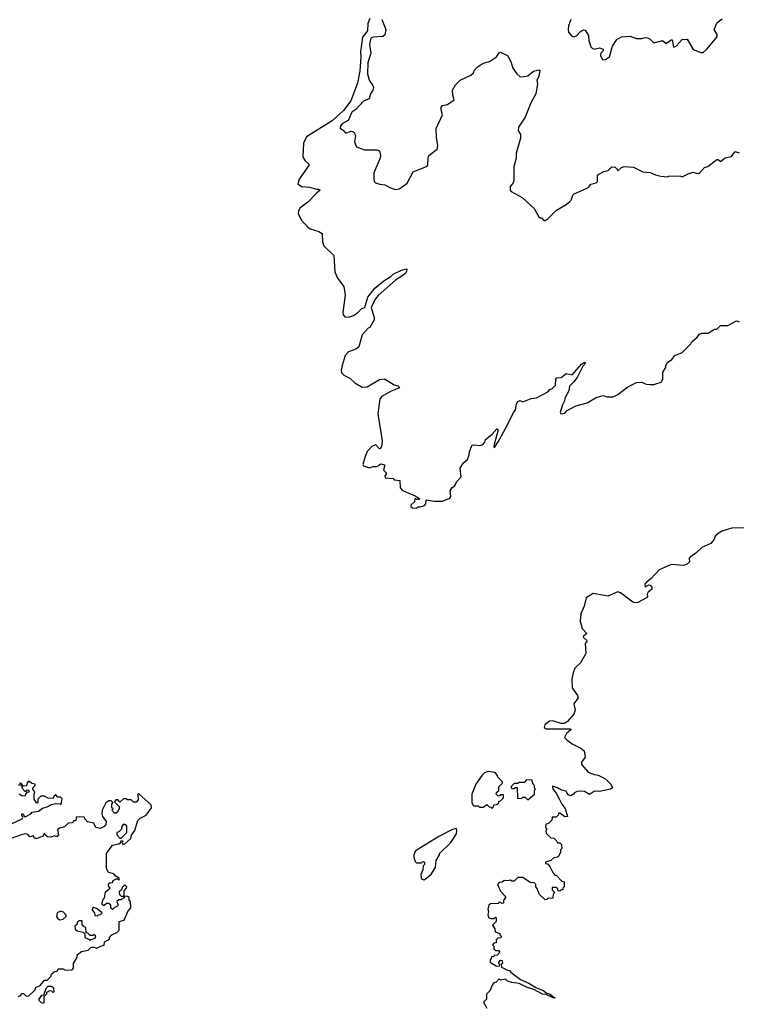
# Model space of a CAD drawing. Extents: x 2240384 to 2404287, y 351326 to 526670.
# Tile 293 of 309: x 2348324 to 2354139, y 475004 to 482975. Entities that reach past the tile are written whole.
import ezdxf

# ---------------------------------------------------------------- set-up
doc = ezdxf.new("R2010")
doc.units = 0

msp = doc.modelspace()

# ---------------------------------------------------------------- linework, layer by layer
at = {"layer": '0CON20XD'}
for points in [[(2351155.9, 482985), (2351140.6, 482945), (2351137.1, 482885), (2351096.5, 482833.5), (2351080.7, 482715), (2351084, 482675), (2351076.9, 482556.9), (2351058.1, 482461.9), (2351002.3, 482317.7), (2350945, 482239.1), (2350852.5, 482155), (2350645, 482025.6), (2350619.2, 481975), (2350616.1, 481865), (2350632.9, 481832.9), (2350662.2, 481805), (2350662.5, 481795), (2350584.7, 481685), (2350574.6, 481645), (2350605, 481623.6), (2350668, 481618), (2350725, 481602), (2350745, 481603.3), (2350756, 481595), (2350725, 481571.2), (2350655, 481497.5), (2350590.3, 481449.7), (2350578.6, 481425), (2350578.1, 481405), (2350602.5, 481355), (2350654.5, 481294.5), (2350675, 481280.8), (2350745, 481260), (2350772.5, 481245), (2350774, 481175), (2350786.2, 481145), (2350866.7, 481065), (2350874.2, 480934.2), (2350895, 480883.3), (2350946.2, 480815), (2350957.1, 480745), (2350938.8, 480605), (2350940, 480585), (2350955, 480570), (2350985, 480566.7), (2351025, 480578.8), (2351055, 480598.8), (2351093.2, 480636.8), (2351117.5, 480645), (2351140.7, 480729.3), (2351198.8, 480801.2), (2351269.1, 480860.9), (2351327.5, 480895), (2351345.5, 480914.5), (2351414.1, 480945.9), (2351457.3, 480957.3), (2351453.3, 480935), (2351441.9, 480918.1), (2351365, 480866.7), (2351225, 480742), (2351203.1, 480715), (2351179.7, 480670.3), (2351168.8, 480645), (2351192.5, 480565), (2351192.5, 480545), (2351156.4, 480483.6), (2351143.6, 480476.4), (2351096.4, 480423.6), (2351067.5, 480325), (2351043.9, 480306.1), (2350984.5, 480285.5), (2350957.1, 480255), (2350932.2, 480175), (2350924.4, 480135), (2350926.9, 480115), (2350946.5, 480096.5), (2350995, 480073.6), (2351035.7, 480035), (2351095, 480000), (2351136.4, 480003.6), (2351235, 480062.5), (2351275, 480067.5), (2351355, 480020), (2351385, 480010), (2351397.5, 479995), (2351325, 479964), (2351255, 479924.2), (2351238.6, 479905), (2351220.6, 479785), (2351257.1, 479565), (2351255, 479530), (2351246.7, 479505), (2351235, 479500), (2351205, 479532.5), (2351175, 479522.5), (2351135, 479480), (2351120.5, 479439.5)], [(2351253, 482975), (2351286.2, 482895), (2351278.7, 482851.3), (2351261.3, 482838.7), (2351185, 482833.5), (2351167.1, 482825), (2351161.2, 482815), (2351154.4, 482775), (2351164.8, 482704.8), (2351140.8, 482625), (2351137.3, 482537.3), (2351151.9, 482485), (2351181.4, 482441.4), (2351186.2, 482425), (2351182.3, 482405), (2351161.3, 482375), (2351152.2, 482335), (2351105.8, 482314.2), (2351043, 482247), (2351012.2, 482225), (2350981.7, 482158.3), (2350935, 482134), (2350920.8, 482115), (2350917, 482097), (2350945, 482077.5), (2350960, 482055), (2351005, 482071.2), (2351018.3, 482068.3), (2351032.5, 482055), (2351040, 482035), (2351033.3, 481985), (2351050, 481945), (2351115, 481921.2), (2351215, 481922), (2351234.1, 481914.1), (2351242.5, 481875), (2351240, 481855), (2351190.8, 481735), (2351189.3, 481689.3), (2351193.3, 481665), (2351203.3, 481655), (2351237.7, 481642.3), (2351278.8, 481638.8), (2351325, 481613.3), (2351365, 481600), (2351395, 481606.7), (2351419.1, 481620.9), (2351458.2, 481651.8), (2351506.9, 481743.1), (2351620, 481790), (2351627, 481803), (2351628.2, 481855), (2351635, 481874), (2351703, 481927), (2351708.2, 481955), (2351695.6, 482025), (2351694.2, 482095), (2351746.2, 482205), (2351733.8, 482245), (2351734.2, 482265.8), (2351745, 482278.8), (2351785, 482288.8), (2351840, 482325), (2351828.8, 482365), (2351826, 482405), (2351851.7, 482448.3), (2351888.8, 482485), (2351975, 482524.3), (2351995.5, 482544.5), (2352002.9, 482567.1), (2352025, 482591.2), (2352075, 482623.8), (2352125, 482636.7), (2352183.3, 482675), (2352205, 482707.5), (2352215, 482712.5), (2352270, 482685), (2352298, 482635), (2352315, 482583.3), (2352345.5, 482535.5), (2352375, 482512.9), (2352405, 482514.3), (2352435, 482520), (2352482.9, 482557.1), (2352525, 482570), (2352532.5, 482565), (2352525.8, 482514.2), (2352507.5, 482485), (2352513.3, 482455), (2352500, 482375), (2352461.9, 482308.1), (2352414.2, 482185), (2352360, 482105), (2352357.5, 482077.5), (2352375.8, 482045), (2352375.8, 482015), (2352342, 481895), (2352341.2, 481855), (2352322, 481785), (2352323.3, 481675), (2352316.1, 481653.9), (2352293.3, 481625), (2352292.5, 481595), (2352300, 481585), (2352390, 481535), (2352487.5, 481445), (2352525, 481380), (2352535, 481370), (2352545, 481370), (2352565, 481350), (2352575, 481350), (2352600, 481365), (2352667, 481433), (2352745, 481477.5), (2352775, 481502.5), (2352787.5, 481515), (2352800, 481555), (2352810, 481565), (2352927.5, 481615), (2352945, 481642.5), (2352990, 481655), (2353000, 481665), (2353000, 481715), (2353010, 481725), (2353050, 481745), (2353085, 481753.3), (2353115, 481782.5), (2353141.7, 481781.7), (2353157.5, 481765), (2353165, 481750), (2353192.5, 481777.5), (2353215, 481786.7), (2353290.7, 481780.7), (2353365, 481742.5), (2353425, 481738.8), (2353468.3, 481718.3), (2353513, 481707), (2353565, 481702.5), (2353575, 481707.5), (2353665, 481710), (2353685, 481702.5), (2353733, 481727), (2353775, 481740), (2353805, 481730), (2353825, 481733.3), (2353865, 481777.5), (2353892.5, 481787.5), (2353965, 481842.5), (2353975, 481842.5), (2353995, 481827.5), (2354033, 481857), (2354085, 481867.5), (2354112.5, 481907.5), (2354145, 481896.7)], [(2352785, 482976.7), (2352764.1, 482924.1), (2352760.8, 482895), (2352766, 482875), (2352790, 482845), (2352805, 482836.7), (2352830, 482845), (2352862.1, 482877.9), (2352885, 482892), (2352900, 482890), (2352926.7, 482846.7), (2352929.2, 482805), (2352946.7, 482755), (2352955, 482743.3), (2352975, 482736.7), (2352995, 482741.2), (2353015, 482747.5), (2353046.7, 482736.7), (2353046.1, 482723.9), (2353025.8, 482704.2), (2353024.3, 482685), (2353036.2, 482655), (2353045, 482649.2), (2353065, 482651.4), (2353095.7, 482674.3), (2353120.5, 482759.5), (2353156.1, 482813.9), (2353195, 482836.7), (2353265, 482840), (2353315, 482822.5), (2353357.7, 482822.3), (2353385, 482830), (2353405, 482826.7), (2353426.4, 482816.4), (2353455, 482786.7), (2353525, 482807.5), (2353555, 482782.5), (2353595, 482812.5), (2353605, 482812.5), (2353615, 482752.5), (2353635, 482761.2), (2353685, 482813.3), (2353725, 482817.5), (2353775, 482733.3), (2353835, 482710), (2353855, 482710), (2353885, 482736.2), (2353968, 482835), (2353968, 482855), (2353944, 482895), (2353964.1, 482945.9), (2353975, 482957.5), (2354009.3, 482980.7)], [(2351120.5, 479439.5), (2351101.2, 479375), (2351105, 479362.5), (2351155, 479346.7), (2351185, 479357.5), (2351215, 479357.5), (2351245, 479380), (2351275, 479370), (2351277, 479357), (2351268.3, 479328.3), (2351290, 479305), (2351290, 479295), (2351278.3, 479281.7), (2351282.5, 479265), (2351345, 479260), (2351355, 479250), (2351400, 479245), (2351402.5, 479185), (2351422.3, 479162.3), (2351525, 479120), (2351558.3, 479098.3), (2351555, 479090), (2351535, 479090), (2351521.7, 479098.3), (2351518.3, 479071.7), (2351490, 479045), (2351490, 479035), (2351501.7, 479021.7), (2351535, 479020), (2351545, 479030), (2351565, 479030), (2351598.3, 479041.7), (2351610, 479055), (2351613, 479087), (2351676.4, 479076.4), (2351745, 479077.5), (2351805, 479100), (2351812.5, 479115), (2351808.3, 479161.7), (2351823.6, 479186.4), (2351845, 479200), (2351860, 479235), (2351897, 479273), (2351887.5, 479345), (2351912.5, 479385), (2351947.5, 479415), (2351961.7, 479451.7), (2351962.5, 479475), (2351983.6, 479526.4), (2351995, 479532.5), (2352053.6, 479526.4), (2352072.5, 479535), (2352087.5, 479555), (2352093.6, 479576.4), (2352143.9, 479616.1), (2352185, 479662.5), (2352196, 479655), (2352162, 479535), (2352160, 479515), (2352165, 479512.5), (2352195, 479556.2), (2352264.7, 479685.3), (2352320, 479795), (2352335.4, 479814.6), (2352344.7, 479865.3), (2352355, 479882.5), (2352375, 479892.5), (2352395, 479880), (2352463, 479907), (2352507, 479913), (2352597, 479963), (2352615, 479980), (2352630, 479985), (2352660, 480015), (2352662.5, 480065), (2352670, 480075), (2352705, 480077.5), (2352745, 480110), (2352795, 480100), (2352868.8, 480185), (2352895, 480203.3), (2352900, 480195), (2352895.8, 480185), (2352880.9, 480169.1), (2352836.9, 480083.1), (2352808.1, 480041.9), (2352773.3, 480006.7), (2352768.8, 479971.2), (2352736.7, 479915), (2352730.8, 479885), (2352715, 479857.5), (2352697.5, 479795), (2352703, 479783), (2352735, 479790), (2352755, 479810), (2352825, 479847.5), (2352915, 479873.3), (2352990, 479915), (2353025, 479926.7), (2353045, 479932.5), (2353075, 479922.5), (2353125, 479922.5), (2353165, 479940), (2353245, 480002.5), (2353315, 480037.5), (2353355, 480040), (2353393, 480023), (2353425, 480022.5), (2353455, 480022.5), (2353515, 480040), (2353527.5, 480065), (2353528.3, 480121.7), (2353551.7, 480158.3), (2353552.5, 480175), (2353565, 480200), (2353600, 480225), (2353625, 480257.5), (2353685, 480280), (2353755, 480350), (2353763.6, 480366.4), (2353806.4, 480403.6), (2353825, 480430), (2353845, 480437.5), (2353895, 480437.5), (2353945, 480470), (2353965, 480470), (2353995, 480500), (2354055, 480500), (2354125, 480537.5), (2354145, 480530)], [(2354185, 478859.2), (2354095, 478859.8), (2354005, 478835.4), (2353975.8, 478815), (2353953.8, 478795), (2353940, 478765), (2353915.8, 478734.2), (2353845, 478702.9), (2353794.7, 478655.3), (2353752.5, 478625), (2353742.5, 478615), (2353743.3, 478585), (2353724.2, 478565.8), (2353694.1, 478555.9), (2353595, 478563.5), (2353497.9, 478522.1), (2353435, 478451.2), (2353395, 478420), (2353383.1, 478405), (2353384.5, 478384.5), (2353415, 478398.8), (2353425, 478396.7), (2353439.5, 478379.5), (2353440, 478365), (2353409.5, 478340.5), (2353401.2, 478325), (2353403.3, 478305), (2353395.8, 478294.2), (2353325, 478256.2), (2353305, 478253.8), (2353285, 478260), (2353185.4, 478335.4), (2353165, 478342), (2353082.3, 478307.7), (2352965, 478328.2), (2352906.6, 478295), (2352892, 478228), (2352864, 478165), (2352859.6, 478105), (2352875, 478046.7), (2352913.8, 478005), (2352887.5, 477985), (2352883.3, 477975), (2352916.7, 477945), (2352900.8, 477925), (2352906.2, 477845), (2352861.9, 477768.1), (2352815.6, 477725), (2352802.7, 477687.3), (2352792, 477635), (2352795.8, 477565.8), (2352836.7, 477505), (2352843.3, 477485), (2352807.5, 477435), (2352820, 477385), (2352808.3, 477351.7), (2352756.4, 477293.6), (2352731.7, 477278.3), (2352705, 477277.5), (2352637.7, 477297.7), (2352610, 477295), (2352573.8, 477265), (2352567.5, 477245), (2352585, 477233.3), (2352780, 477235), (2352782.5, 477225), (2352747.5, 477195), (2352732.5, 477165), (2352750, 477145), (2352795, 477112.5), (2352865, 477077.5), (2352892.5, 477055), (2352900, 477005), (2352870, 476965), (2352870, 476945), (2352923, 476883), (2352973, 476863), (2353005, 476857.5), (2353065, 476830), (2353106.1, 476786.1), (2353120, 476755), (2353104, 476746), (2353015, 476726), (2352975, 476730), (2352935, 476702.5), (2352895, 476726), (2352841.7, 476728.3), (2352815, 476717.5), (2352806.4, 476703.6), (2352785, 476692.5), (2352765, 476700), (2352750, 476715), (2352745, 476730), (2352708.3, 476738.3), (2352675, 476757.5), (2352635, 476770), (2352637.5, 476745), (2352663.8, 476713.8), (2352692.7, 476662.7)], [(2352145, 476590), (2352158.3, 476601.7), (2352161.7, 476618.3), (2352185, 476620), (2352200, 476635), (2352201.7, 476648.3), (2352215, 476650), (2352240, 476675), (2352238.3, 476698.3), (2352215, 476700), (2352208.3, 476691.7), (2352195, 476690), (2352180, 476705), (2352181.7, 476718.3), (2352200, 476735), (2352200, 476765), (2352228.3, 476791.7), (2352230, 476805), (2352191.7, 476841.7), (2352190, 476855), (2352170.7, 476880.7), (2352115, 476888.8), (2352085, 476878.8), (2352065, 476860), (2352015, 476786.7), (2351983.8, 476705), (2351983.3, 476635), (2351995, 476610), (2352035, 476610), (2352045, 476600), (2352075, 476600), (2352105, 476620), (2352121.7, 476601.7), (2352135, 476600), (2352145, 476590)], [(2348186.7, 476433.3), (2348342.5, 476505), (2348350, 476515), (2348340, 476535), (2348342.5, 476547.5), (2348355, 476540), (2348360, 476525), (2348373.9, 476523.9), (2348412.5, 476545), (2348425, 476560), (2348475, 476566.7), (2348508.8, 476591.2), (2348545, 476601.2), (2348580, 476620), (2348615, 476630), (2348647.5, 476627.5), (2348655, 476620), (2348660, 476625), (2348667, 476667), (2348655, 476680), (2348631.7, 476681.7), (2348615, 476700), (2348600, 476685), (2348595, 476670), (2348553, 476673), (2348525, 476690), (2348495, 476690), (2348470, 476665), (2348470, 476635), (2348461.7, 476631.7), (2348440, 476665), (2348440, 476705), (2348447.5, 476725), (2348430, 476745), (2348430, 476755), (2348450, 476775), (2348450, 476785), (2348425, 476790), (2348395, 476810), (2348383, 476797), (2348378.3, 476771.7), (2348355, 476770), (2348335, 476790), (2348321.7, 476791.7)], [(2348315, 476780), (2348340, 476780), (2348340, 476755), (2348365, 476730), (2348375, 476730), (2348385, 476740), (2348398.3, 476738.3), (2348398.3, 476721.7), (2348381.7, 476718.3), (2348370, 476705), (2348368.3, 476691.7), (2348345, 476690), (2348320, 476705)], [(2352435, 476660), (2352490, 476705), (2352490, 476735), (2352497.5, 476745), (2352490, 476755), (2352490, 476775), (2352480, 476785), (2352468.3, 476818.3), (2352425, 476820), (2352405, 476800), (2352365, 476800), (2352355, 476790), (2352325, 476790), (2352301.7, 476768.3), (2352300, 476755), (2352305, 476750), (2352325, 476750), (2352335, 476760), (2352348.3, 476758.3), (2352351.7, 476671.7), (2352385, 476670), (2352395, 476680), (2352415, 476680), (2352435, 476660)], [(2348311.7, 475068.3), (2348328.3, 475071.7), (2348345, 475090), (2348355, 475090), (2348375, 475070), (2348398.3, 475071.7), (2348448.3, 475121.7), (2348455, 475140), (2348490, 475155), (2348525, 475200), (2348545, 475200), (2348575, 475230), (2348581.7, 475248.3), (2348603, 475267), (2348630, 475275), (2348635, 475290), (2348675, 475290), (2348695, 475280), (2348748.3, 475281.7), (2348760, 475295), (2348760, 475335), (2348790, 475385), (2348790, 475405), (2348825, 475430), (2348877, 475443), (2348902.5, 475465), (2348925, 475467.5), (2348945, 475457.5), (2348985, 475477.5), (2349008.3, 475481.7), (2349010.7, 475509.3), (2349040, 475525), (2349050, 475535), (2349050, 475545), (2349070, 475565), (2349110, 475585), (2349130, 475605), (2349130, 475675), (2349170, 475685), (2349200, 475755), (2349222.5, 475785), (2349220, 475835), (2349210, 475845), (2349208.3, 475868.3), (2349197, 475877), (2349170, 475880), (2349168.3, 475921.7), (2349187, 475943), (2349190, 475955), (2349175, 475970), (2349151.7, 475948.3), (2349148.3, 475931.7), (2349130, 475915), (2349131.7, 475891.7), (2349145, 475880), (2349170, 475880), (2349170, 475865), (2349145, 475850), (2349125, 475850), (2349110, 475835), (2349120, 475805), (2349108.3, 475791.7), (2349091.7, 475788.3), (2349075, 475770), (2349061.7, 475781.7), (2349060, 475805), (2349045, 475820), (2349025, 475820), (2349005, 475800), (2348991.7, 475811.7), (2348990, 475825), (2349000, 475855), (2349010, 475865), (2349017.5, 475915), (2349057, 475943), (2349043, 475963), (2349041.7, 475978.3), (2349053, 475987), (2349075, 475990), (2349080, 476005), (2349105, 476020), (2349115, 476020), (2349125, 476010), (2349130, 476015), (2349130, 476025), (2349101.7, 476041.7), (2349085, 476060), (2349045, 476070), (2349038.3, 476078.3), (2349027.5, 476105), (2349027.5, 476225), (2349075, 476292.5), (2349127, 476303), (2349138.3, 476311.7), (2349145, 476330), (2349160, 476325), (2349150, 476315), (2349151.7, 476301.7), (2349175, 476303.3), (2349222.5, 476345), (2349228.3, 476371.7), (2349255, 476410), (2349279.3, 476490.7), (2349299.3, 476510.7), (2349347.5, 476535), (2349390, 476595), (2349388.3, 476618.3), (2349290, 476705), (2349285, 476710), (2349280, 476705), (2349281.7, 476658.3), (2349265, 476640), (2349245, 476640), (2349225, 476660), (2349195, 476660), (2349185, 476667.5), (2349163, 476667), (2349135, 476640), (2349118.3, 476658.3), (2349101.7, 476658.3), (2349091.7, 476641.7), (2349130, 476605), (2349130, 476585), (2349120, 476575), (2349118.3, 476561.7), (2349105, 476550), (2349091.7, 476551.7), (2349070, 476575), (2349080, 476585), (2349070, 476595), (2349070, 476625), (2349078.3, 476638.3), (2349065, 476650), (2349045, 476650), (2349020, 476635), (2348990, 476575), (2348987.5, 476545), (2348993, 476523), (2349022.5, 476485), (2349021.7, 476458.3), (2349007, 476443), (2348975, 476427.5), (2348940, 476435), (2348925, 476470), (2348871.7, 476481.7), (2348850, 476505), (2348848.3, 476518.3), (2348805, 476522.5), (2348781.7, 476518.3), (2348778.3, 476491.7), (2348761.7, 476488.3), (2348748.3, 476471.7), (2348715, 476470), (2348685, 476440), (2348645, 476430), (2348630, 476415), (2348637.5, 476375), (2348625, 476360), (2348605, 476367.5), (2348575, 476357.5), (2348548.3, 476358.3), (2348530, 476375), (2348525, 476390), (2348508.8, 476361.2), (2348455, 476342.5), (2348441.7, 476351.7), (2348435, 476367.5), (2348405, 476360), (2348388.3, 476378.3), (2348375, 476383.3), (2348345, 476377.5), (2348253.3, 476345)], [(2352692.7, 476662.7), (2352710, 476625), (2352738, 476588), (2352755.8, 476524.2), (2352735, 476521.2), (2352695, 476550), (2352685, 476550), (2352680, 476535), (2352665, 476520), (2352631.7, 476518.3), (2352630, 476495), (2352605, 476470), (2352581.7, 476458.3), (2352580, 476435), (2352590, 476425), (2352582.5, 476405), (2352585, 476390), (2352621.7, 476351.7), (2352645, 476350), (2352670, 476325), (2352675, 476310), (2352695, 476310), (2352707, 476297), (2352710, 476265), (2352700, 476255), (2352700, 476235), (2352685, 476201.2), (2352675, 476193.8), (2352645, 476190), (2352621.2, 476168.8), (2352580, 476155), (2352580, 476145), (2352595, 476140), (2352615, 476120), (2352640, 476065), (2352655, 476050), (2352665, 476050), (2352711.7, 476001.7), (2352730, 475995), (2352730, 475955), (2352720, 475945), (2352718.3, 475931.7), (2352705, 475930), (2352695, 475920), (2352681.7, 475921.7), (2352678.3, 475938.3), (2352665, 475950), (2352631.7, 475948.3), (2352631.7, 475931.7), (2352650, 475915), (2352650, 475905), (2352640, 475895), (2352638.3, 475861.7), (2352595, 475860), (2352588.3, 475851.7), (2352575, 475850), (2352527.5, 475895), (2352511.7, 475941.7), (2352500, 475955), (2352500, 475975), (2352488.3, 475988.3), (2352455, 475990), (2352395, 476030), (2352355, 476030), (2352325, 476000), (2352305, 476000), (2352295, 476010), (2352275, 476002.5), (2352243, 476007), (2352227, 475993), (2352205, 475990), (2352190, 475975), (2352215, 475920), (2352257.5, 475875), (2352240, 475845), (2352238.3, 475821.7), (2352225, 475820), (2352218.3, 475828.3), (2352205, 475830), (2352195, 475820), (2352133, 475817), (2352120, 475805), (2352112.5, 475775), (2352117.5, 475755), (2352112.5, 475725), (2352120, 475705), (2352135, 475697.5), (2352161.7, 475698.3), (2352175, 475710), (2352180, 475705), (2352180, 475675), (2352150, 475645), (2352170, 475615), (2352171.7, 475591.7), (2352208.3, 475578.3), (2352210, 475565), (2352220, 475555), (2352218.3, 475541.7), (2352191.7, 475538.3), (2352180, 475525), (2352178.3, 475501.7), (2352161.7, 475498.3), (2352150, 475485), (2352160, 475475), (2352161.7, 475451.7), (2352175, 475440), (2352198.3, 475438.3), (2352210, 475425), (2352188.3, 475401.7), (2352165, 475400), (2352158.3, 475391.7), (2352141.7, 475388.3), (2352140, 475375), (2352130, 475365), (2352130, 475345), (2352146.7, 475333.3), (2352180, 475315), (2352206.7, 475313.3), (2352210, 475325), (2352200, 475335), (2352200, 475345), (2352215, 475360), (2352228.3, 475358.3), (2352230, 475335), (2352220, 475325), (2352222.5, 475305), (2352265, 475282.5), (2352288.3, 475278.3), (2352297.5, 475265), (2352375.9, 475205.9), (2352445, 475176), (2352500, 475140), (2352565, 475113.8), (2352585, 475096.2), (2352617.5, 475085), (2352648.3, 475058.3), (2352660, 475055), (2352645, 475053.3), (2352585, 475083.3), (2352555, 475086.2), (2352485, 475123.8), (2352425, 475141.2), (2352365, 475173.3), (2352305, 475180), (2352271.7, 475191.7), (2352255, 475207.5), (2352215, 475200), (2352205, 475210), (2352178.3, 475181.7), (2352161.7, 475178.3), (2352150, 475165), (2352128.3, 475111.7), (2352100, 475085), (2352100, 475045), (2352080, 475025), (2352080, 475015), (2352103.6, 474973.6)], [(2349145, 476350), (2349190, 476395), (2349190, 476445), (2349175, 476460), (2349161.7, 476458.3), (2349150, 476445), (2349148.3, 476421.7), (2349125, 476400), (2349110, 476395), (2349110, 476375), (2349135, 476350), (2349145, 476350)], [(2351595, 476012.5), (2351616.4, 476023.6), (2351655, 476060), (2351687.5, 476115), (2351693, 476167), (2351720, 476215), (2351720, 476225), (2351812.5, 476315), (2351857.5, 476385), (2351862.5, 476405), (2351858.3, 476428.3), (2351825, 476420), (2351715, 476363.3), (2351540, 476255), (2351525, 476240), (2351512.5, 476215), (2351512.5, 476195), (2351525, 476160), (2351535, 476150), (2351575, 476150), (2351585, 476160), (2351600, 476155), (2351600, 476135), (2351590, 476125), (2351587, 476093), (2351570, 476055), (2351571.7, 476021.7), (2351595, 476012.5)], [(2348955, 475720), (2348961.7, 475728.3), (2348978.3, 475731.7), (2348990, 475745), (2348945, 475780), (2348923, 475787), (2348911.7, 475778.3), (2348910, 475765), (2348930, 475745), (2348931.7, 475721.7), (2348955, 475720)], [(2348648.3, 475688.3), (2348675, 475692.5), (2348700, 475715), (2348700, 475725), (2348679.3, 475749.3), (2348655, 475756.7), (2348627, 475743), (2348622.5, 475715), (2348630.7, 475700.7), (2348648.3, 475688.3)], [(2348895, 475520), (2348901.7, 475528.3), (2348935, 475540), (2348940, 475555), (2348925, 475570), (2348915, 475560), (2348895, 475560), (2348875, 475580), (2348861.7, 475581.7), (2348860, 475625), (2348845, 475630), (2348830, 475645), (2348828.3, 475678.3), (2348801.7, 475678.3), (2348790, 475665), (2348788.3, 475651.7), (2348770, 475635), (2348771.7, 475611.7), (2348788.3, 475598.3), (2348837.5, 475587.5), (2348850, 475575), (2348850, 475545), (2348888.3, 475528.3), (2348895, 475520)], [(2348515, 475010), (2348500, 475015), (2348480, 475035), (2348480, 475045), (2348501.7, 475078.3), (2348518.3, 475081.7), (2348541.7, 475138.3), (2348555, 475150), (2348581.7, 475151.7), (2348597, 475137), (2348600, 475105), (2348595, 475100), (2348585, 475110), (2348565, 475112.5), (2348541.7, 475098.3), (2348540, 475085), (2348520, 475065), (2348520, 475015), (2348515, 475010)]]:
    msp.add_lwpolyline(points, dxfattribs=at)

doc.saveas('drawing.dxf')
